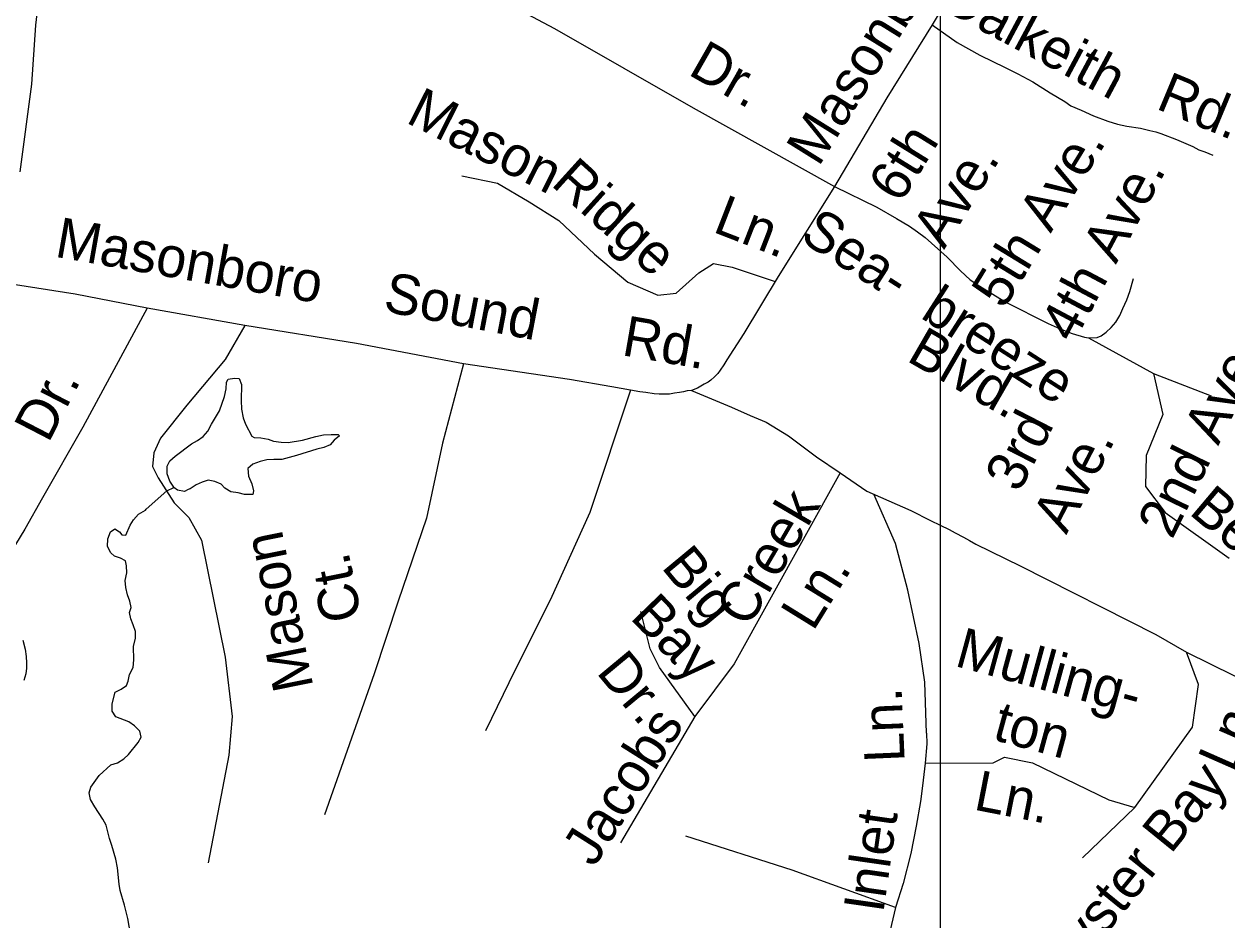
# Model space of a CAD drawing. Extents: x 2290055 to 2389491, y 66597 to 237875.
# Drawn here: x 2343900 to 2346740, y 151541 to 153657 of the extents above; entities that cross this region are included whole.
import ezdxf

# ---------------------------------------------------------------- set-up
doc = ezdxf.new("R2010")
doc.units = 0
for name, color, linetype in [('Exist Hydrographic Creek Single Shore', 7, 'Continuous'), ('Exist Hydrographic Pond Under 1500 Sq Ft', 7, 'Continuous'), ('Exist Road Non-System Type 51', 7, 'Continuous'), ('Exist Road Non-System Type 51 Label', 7, 'Continuous'), ('Exist Road Secondary Type 51 Attributed', 7, 'Continuous'), ('Map Preparation Inset Cut Line', 7, 'Continuous')]:
    doc.layers.add(name, color=color, linetype=linetype)

msp = doc.modelspace()

# ---------------------------------------------------------------- linework, layer by layer
at = {"layer": 'Exist Hydrographic Creek Single Shore'}
msp.add_lwpolyline([(2344153, 151494.3), (2344144.7, 151544.3), (2344137, 151575.9), (2344126.7, 151610.1), (2344124.2, 151625.6), (2344120.2, 151663.8), (2344116, 151684.4), (2344107, 151716.4), (2344101.5, 151732.9), (2344093.2, 151764.3), (2344085.7, 151779.2), (2344066.5, 151808.3), (2344056.7, 151825.2), (2344053.2, 151840.9), (2344057.5, 151854.1), (2344077, 151882), (2344104.7, 151907), (2344120, 151912.2), (2344135.2, 151921.3), (2344146.5, 151931.9), (2344169.5, 151960), (2344176, 151972.8), (2344173.2, 151986.7), (2344160.2, 151999.2), (2344147, 152008.7), (2344116, 152020.9), (2344107.7, 152033.7), (2344107.5, 152051.5), (2344115.2, 152078.6), (2344128.7, 152085.9), (2344141.2, 152095), (2344145.5, 152104.8), (2344149, 152120.5), (2344157, 152136.9), (2344158.7, 152155.3), (2344158.5, 152186.8), (2344163, 152206.1), (2344162.7, 152222.3), (2344157.7, 152237.6), (2344151.7, 152251.9), (2344149, 152266.8), (2344152.5, 152278.6), (2344149.5, 152293.8), (2344144.2, 152309.2), (2344140.2, 152326.3), (2344138.7, 152342.9), (2344142, 152361), (2344141.5, 152377.2), (2344139.2, 152388.9), (2344127.7, 152395.3), (2344113, 152400.6), (2344104.2, 152408.1), (2344096.5, 152423.2), (2344097.5, 152441.1), (2344103.5, 152457.8), (2344114, 152464.9), (2344124.7, 152457.8), (2344130.5, 152450.4), (2344140.2, 152450), (2344150, 152473.3), (2344158.5, 152485.7), (2344169.7, 152499.4), (2344186.7, 152509.2), (2344188, 152511.3), (2344237.1, 152554.6), (2344253.7, 152562.8)], dxfattribs=at)
at = {"layer": 'Exist Hydrographic Pond Under 1500 Sq Ft'}
for points in [[(2344253.7, 152562.8), (2344253.3, 152563.2), (2344243.8, 152577.6), (2344237.5, 152595), (2344237.8, 152612.6), (2344244, 152625.2), (2344256.5, 152636.6), (2344295, 152666), (2344309.3, 152673.4), (2344322.5, 152683.1), (2344333.3, 152695.2), (2344342.3, 152712.2), (2344361.5, 152743.4), (2344373.3, 152777.4), (2344376.8, 152795.7), (2344377.5, 152811.2), (2344381.5, 152818.4), (2344397, 152820.5), (2344408, 152820.2), (2344413.5, 152806.2), (2344412.5, 152768.4), (2344413, 152747.8), (2344416.8, 152727.3), (2344422.8, 152711.9), (2344437.5, 152683.6), (2344443.3, 152680.6), (2344459, 152679.6), (2344476.3, 152676.5), (2344488.5, 152672), (2344507, 152669.4), (2344523.5, 152669), (2344557.5, 152674.2), (2344588.8, 152682.9), (2344606.8, 152686.6), (2344624.8, 152687.6), (2344641.8, 152687.3), (2344644.5, 152684.7), (2344631.8, 152674.3), (2344622.3, 152663.3), (2344607.8, 152657.1), (2344591, 152652.9), (2344543.3, 152638.3), (2344508.5, 152628.8), (2344489.8, 152629), (2344472.8, 152628), (2344457, 152623.6), (2344440.3, 152617.6), (2344428.3, 152607.1), (2344429.5, 152589.3), (2344437.5, 152571.5), (2344441.5, 152554.8), (2344440, 152546.1)], [(2344440, 152546.1), (2344420, 152546.3), (2344405.3, 152549.7), (2344387.8, 152552.3), (2344373.8, 152560.5), (2344365, 152570), (2344349.8, 152576.5), (2344334.5, 152579.6), (2344320.3, 152574.9), (2344306.3, 152568.4), (2344292, 152559), (2344287.5, 152557.7), (2344278.8, 152553.4), (2344261.8, 152556.2), (2344253.7, 152562.8)]]:
    msp.add_lwpolyline(points, dxfattribs=at)
at = {"layer": 'Exist Road Non-System Type 51'}
for points in [[(2346488.1, 154473.7), (2346421.4, 154334.9), (2346382.8, 154249.3), (2346355, 154196.4), (2346319.6, 154128.7), (2346260, 154016.4), (2346217, 153942.8), (2346134.1, 153807.2), (2346044.2, 153655.7), (2345936.8, 153483.4), (2345813.2, 153273.7)], [(2343938.9, 154016.8), (2344260.2, 153991.4), (2344452.9, 153975.1), (2344499, 153970.7), (2344529.3, 153967.9), (2344549.5, 153964.8), (2344559.4, 153963.2), (2344571.7, 153959.8), (2344583.6, 153956), (2344606, 153947), (2344634.8, 153932.1), (2344669.3, 153913.4), (2344702.3, 153892.7), (2344753.3, 153864.9), (2344929.2, 153765.8), (2345152.2, 153646.6), (2345479.6, 153459.4), (2345813.2, 153273.7)], [(2346044.2, 153655.7), (2346103.6, 153614), (2346157, 153584.3), (2346216.3, 153554.5), (2346246.7, 153539.6), (2346281.6, 153521), (2346322.7, 153494.7), (2346357.3, 153474.1), (2346371.8, 153464.5), (2346396.2, 153453.6), (2346424.9, 153440.6), (2346459.2, 153428.2), (2346481.5, 153420.9), (2346503.7, 153415.9), (2346536, 153411.2), (2346558.2, 153405.9), (2346572.5, 153402.5), (2346584.4, 153399), (2346621.1, 153384.4), (2346637.5, 153377.2), (2346659.9, 153367.9), (2346673.9, 153360.6), (2346688.3, 153355.2), (2346706.6, 153347.7)], [(2344933.8, 153298.9), (2345017.5, 153281.3), (2345092.3, 153237.3), (2345162.7, 153193.2), (2345246.4, 153113.9), (2345325.6, 153047.9), (2345396, 153017), (2345440, 153021.4), (2345492.9, 153069.9), (2345528.1, 153091.9), (2345572.1, 153083.1), (2345673.4, 153049.3)], [(2345813.2, 153273.7), (2345680.5, 153061), (2345599.2, 152926.2), (2345559.6, 152864.2), (2345551.9, 152852.1), (2345543.8, 152839.9), (2345537.9, 152832.2), (2345530, 152823.6), (2345521.8, 152815.8), (2345515.4, 152811.6), (2345505.4, 152806.3), (2345489.7, 152797.4), (2345476.1, 152791.6), (2345466, 152790.6), (2345456.9, 152788.6), (2345447.8, 152786.9), (2345436, 152785.5), (2345424, 152783.3), (2345409.9, 152783.1), (2345399.7, 152782.7), (2345387.8, 152783.6), (2345368, 152786.7), (2345353.8, 152788.8), (2345332, 152792.5), (2345287.7, 152800.3), (2345187.6, 152817.7), (2344937.4, 152854.4), (2344685, 152902.8), (2344420.8, 152945.2), (2344190.4, 152986)], [(2345813.2, 153273.7), (2345913.3, 153224.5), (2345960.3, 153198.1), (2345990.9, 153179.6), (2346009.4, 153166.2), (2346028, 153152.8), (2346079.7, 153107), (2346111.2, 153074.1), (2346134, 153053), (2346156.6, 153037.8), (2346193.6, 153015.3), (2346218.2, 153000.2), (2346318, 152950.3), (2346346.7, 152937.3), (2346375, 152926.7), (2346403.6, 152917.6), (2346413.5, 152916), (2346433.5, 152916.8), (2346443.2, 152921.1), (2346455, 152929.8), (2346466.7, 152940.1), (2346478, 152952.7), (2346487.6, 152968.9), (2346494.8, 152985.2), (2346504.2, 153005.6), (2346511.2, 153025.9), (2346519.9, 153056.4)], [(2344190.4, 152986), (2344020.1, 153018.9), (2343813.6, 153051.8)], [(2344190.4, 152986), (2344038.1, 152704.9), (2343943.2, 152538.4), (2343901.5, 152463.8), (2343879.7, 152427.9)], [(2344420.8, 152945.2), (2344374.9, 152864.5), (2344283.7, 152757.2), (2344222, 152679.3), (2344205.9, 152644.4), (2344203.2, 152612.2), (2344216.6, 152585.4), (2344254.1, 152526.3), (2344289, 152491.4), (2344318.5, 152437.7), (2344374.9, 152161.3)], [(2346413.5, 152916), (2346566.9, 152832), (2346703.4, 152779.2)], [(2344937.4, 152854.4), (2344887.7, 152667), (2344850.2, 152489.8), (2344783.1, 152293.9), (2344726.8, 152122.1), (2344608.8, 151789.2)], [(2346566.9, 152832), (2346588.9, 152735.1), (2346549.3, 152638.2)], [(2345332, 152792.5), (2345235.9, 152503.2), (2345142, 152296.6), (2345058.9, 152130.1), (2344989.1, 151987.9)], [(2345476.1, 152791.6), (2345570.3, 152752.1), (2345614.4, 152732.5), (2345652.4, 152716.6), (2345704.9, 152684.8), (2345771.2, 152635.3), (2345827.1, 152597.4), (2345889.6, 152554)], [(2346549.3, 152638.2), (2346548, 152564.7), (2346594.1, 152503.2), (2346745.4, 152395.7)], [(2345827.1, 152597.4), (2345576.5, 152145.7), (2345484.1, 152021.3)], [(2345889.6, 152554), (2345994.1, 152508.5), (2346040.3, 152484.8), (2346063.4, 152473.2), (2346084.2, 152463.2), (2346098.3, 152455.2), (2346118.4, 152445.2), (2346132.5, 152437.2), (2346147.3, 152428.4)], [(2346030.9, 151981.7), (2346027.2, 152102.8), (2346013.8, 152194), (2345987, 152320.2), (2345957.5, 152430.2), (2345906.8, 152546.5)], [(2346147.3, 152428.4), (2346251.9, 152377.7), (2346572.2, 152215.2), (2346644.5, 152173.5), (2346756.4, 152118.6), (2346885.8, 152048.4), (2346986.7, 151951.8)], [(2345484.1, 152021.3), (2345400.4, 152136.9), (2345378.4, 152181), (2345356.4, 152269.1)], [(2343897.1, 152201.8), (2343901.9, 152180.6), (2343904.9, 152163), (2343905.5, 152147.9), (2343905.7, 152135.8), (2343903.6, 152121.9), (2343899.3, 152106.3)], [(2344374.9, 152161.3), (2344390.9, 152021.7), (2344382.9, 151930.4), (2344334.6, 151675.4)], [(2346659.3, 151996), (2346673.1, 152096.7), (2346644.5, 152173.5)], [(2345484.1, 152021.3), (2345308.3, 151723.2)], [(2346030.9, 151981.7), (2346031.4, 151956.6), (2346027.6, 151910.9), (2346021.2, 151857.5), (2346016.4, 151820.2), (2346006.6, 151762.4), (2345994, 151697.9), (2345975.5, 151626.6), (2345957.7, 151570.1)], [(2346027.6, 151910.9), (2346188.3, 151912.3), (2346214.8, 151925.5), (2346280.8, 151912.3), (2346461.3, 151824.2), (2346522.9, 151806.6), (2346659.3, 151996)], [(2346522.9, 151806.6), (2346399.6, 151687.6)], [(2345957.7, 151570.1), (2345713.3, 151658.5), (2345462.6, 151738.9)], [(2345957.7, 151570.1), (2345919.9, 151409.1), (2345882.4, 151312.5), (2345860.9, 151237.4), (2345871.6, 151130), (2345925.3, 151030.7), (2345968.2, 150947.5)]]:
    msp.add_lwpolyline(points, dxfattribs=at)
at = {"layer": 'Exist Road Secondary Type 51 Attributed'}
msp.add_lwpolyline([(2344306.4, 157756.9), (2344255.3, 157210.6), (2344212, 156743.9), (2344191.3, 156505.3), (2344162.8, 156216.9), (2344130.2, 155902.1), (2344111.3, 155699.9), (2344085.7, 155450.6), (2344063, 155210), (2344056.4, 155130.8), (2344036.2, 154896), (2344018.8, 154771.4), (2344006.2, 154436.7), (2343988.1, 154220.1), (2343980.9, 154043.3), (2343952.1, 153870), (2343926.8, 153655.1), (2343917.2, 153515.5), (2343889.6, 153308.6)], dxfattribs=at)
at = {"layer": 'Map Preparation Inset Cut Line'}
msp.add_lwpolyline([(2325416.4, 141886.2), (2343900.4, 141886.2), (2346064.1, 148689.8), (2346393.7, 149726.2), (2346064.1, 149726.2), (2346064.1, 156758), (2331912.3, 156758), (2331912.3, 149726.2), (2325417.5, 149726.2)], close=True, dxfattribs=at)

# ---------------------------------------------------------------- texts
at = {"layer": 'Exist Road Non-System Type 51 Label'}
for s, rotation, p in [('Masonboro', 58.062, (2345775.9, 153318.2)), ('Dalkeith', 331.8721, (2346063.4, 153693.4)), ('Dr.', 330.3069, (2345464.9, 153539.8)), ('Rd.', 337.4345, (2346569.9, 153458.6)), ('Mason', 333.182, (2344798.5, 153426.2)), ('6th', 58.2249, (2345969.4, 153231.1)), ('5th Ave.', 58.5676, (2346213.3, 152981)), ('Ridge', 317.8899, (2345141.4, 153278)), ('Ave.', 58.2249, (2346072.3, 153123.3)), ('4th Ave.', 61.9422, (2346378.4, 152901.4)), ('Ln.', 338.7966, (2345523.3, 153167.4)), ('Masonboro', 349.9624, (2343969.8, 153108.1)), ('Sea-  breeze', 327.3313, (2345728.5, 153147.9)), ('Sound', 349.1333, (2344745.2, 152979.4)), ('Rd.', 350.1561, (2345308.6, 152875.5)), ('Blvd.', 330.0876, (2345981, 152863.2)), ('2nd Ave.', 63.9047, (2346610.8, 152437.7)), ('Dr.', 62.6784, (2343957, 152665.4)), ('3rd', 62.7418, (2346249.2, 152547.5)), ('Ave.', 62.7418, (2346361, 152449.5)), ('Creek', 59.6065, (2345610.2, 152228.5)), ('Benton Ave.', 319.8556, (2346648.2, 152501.6)), ('Mason ', 101.423, (2344583.3, 152091.4)), ('Ct.', 101.423, (2344697.5, 152254.4)), ('Big', 309.7099, (2345402.5, 152374)), ('Ln.', 58.3151, (2345763, 152220.6)), ('Bay', 314.0413, (2345328.4, 152254.1)), ('Mulling-', 344.7401, (2346094.6, 152141.5)), ('Dr.', 309.7099, (2345249.1, 152125.5)), ('Ln.', 92.4566, (2345979.4, 151914.7)), ('ton ', 344.7401, (2346184.2, 151967.6)), ('Ln.', 66.2403, (2346756.4, 151885.9)), ('Jacobs', 57.7435, (2345245.6, 151662.6)), ('Ln.', 348.9385, (2346139.7, 151801.9)), ('Oyster Bay', 50.9379, (2346349.4, 151376.4)), ('Inlet', 81.8307, (2345928.7, 151555.3))]:
    msp.add_text(s, height=95, rotation=rotation, dxfattribs=at).set_placement(p)

doc.saveas('drawing.dxf')
